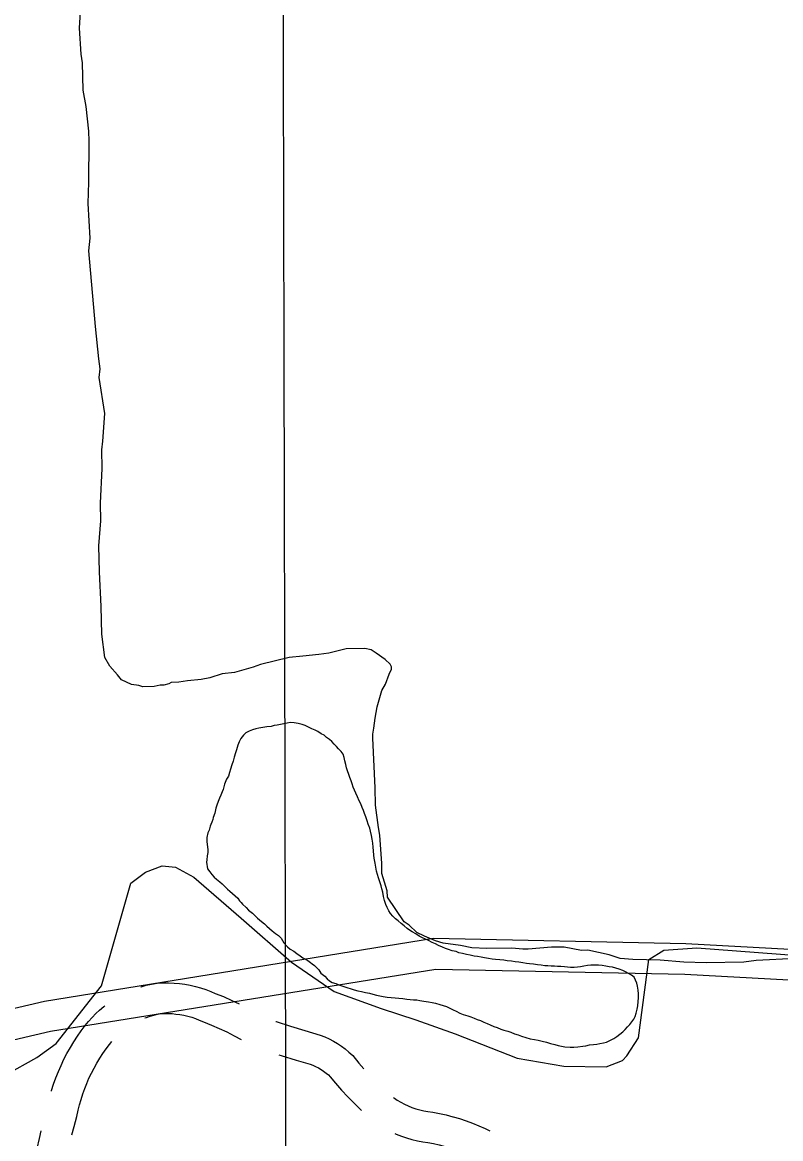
# Model space of a CAD drawing. Extents: x 3329297 to 3367176, y 649250 to 674653.
# Drawn here: x 3348932 to 3349672, y 665400 to 666490 of the extents above; entities that cross this region are included whole.
import ezdxf

# ---------------------------------------------------------------- set-up
doc = ezdxf.new("R2010")
doc.units = 0
for name, color, linetype in [('V-GRID-MAJR', 7, 'Continuous'), ('V-ROAD-CNTR', 7, 'Continuous'), ('V-SITE-OTLN', 7, 'Continuous'), ('V-SITE-VEGE', 7, 'Continuous'), ('V-TOPO-SHOR', 7, 'Continuous')]:
    doc.layers.add(name, color=color, linetype=linetype)

msp = doc.modelspace()

# ---------------------------------------------------------------- linework, layer by layer
at = {"layer": 'V-GRID-MAJR'}
msp.add_spline([(3349208.9, 654661.9), (3349197.5, 660719.8), (3349186, 666781.2), (3349174.5, 672842.7), (3349174.5, 672846.1)], degree=3, dxfattribs=at)
at = {"layer": 'V-ROAD-CNTR'}
for points in [[(3348752.9, 665441), (3348769.8, 665464.3), (3348806.6, 665492.6), (3348862.7, 665513.2), (3348953.5, 665534.2), (3349333.3, 665595.6), (3349579.6, 665590.6), (3349681.3, 665584.9), (3349995.9, 665579.6), (3350103.1, 665576.3), (3350388.3, 665565.7), (3350458.2, 665566.7), (3350547.5, 665573.5), (3350707.3, 665592.2), (3350775.6, 665594.5), (3350855.5, 665594.2), (3351213, 665547.2), (3351578.5, 665518.3), (3352115.5, 665496.5), (3352523.1, 665481.5), (3352987.5, 665470.4), (3353622.1, 665446.7)], [(3348777, 665423), (3348791.5, 665443.2), (3348821.2, 665466), (3348871.3, 665484.4), (3348959.2, 665504.8), (3349335.4, 665565.5), (3349578.5, 665560.6), (3349680.2, 665554.9), (3349995.2, 665549.6), (3350102.1, 665546.3), (3350388, 665535.7), (3350459.6, 665536.7), (3350550.4, 665543.6), (3350709.5, 665562.2), (3350776, 665564.5), (3350853.5, 665564.2), (3351209.8, 665517.3), (3351576.7, 665488.3), (3352114.3, 665466.6), (3352522.2, 665451.5), (3352986.6, 665440.4), (3353621, 665416.7)], [(3349047.5, 665548.3), (3349047.7, 665548.3), (3349052.7, 665549.7), (3349057.8, 665550.9), (3349063.5, 665551.9), (3349069.3, 665552.2), (3349074.6, 665552.2), (3349079.9, 665551.9), (3349085.1, 665551.4), (3349090.4, 665550.7), (3349095.6, 665549.8), (3349100.7, 665548.6), (3349105.8, 665547.2), (3349110.8, 665545.5), (3349115.7, 665543.6), (3349120, 665541.8), (3349128.1, 665538.6), (3349136.4, 665534.9), (3349143.4, 665531.6)], [(3348960.1, 665446.2), (3348960.3, 665447), (3348962.3, 665453.2), (3348964.5, 665459.4), (3348966.9, 665465.5), (3348969.5, 665471.5), (3348972.3, 665477.4), (3348975.3, 665483.2), (3348978.6, 665488.9), (3348982, 665494.5), (3348985.6, 665499.9), (3348989.3, 665505.3), (3348993.2, 665510.4), (3348996.4, 665514.3), (3348999.8, 665518.2), (3349003.4, 665522), (3349007.2, 665525.5), (3349011.2, 665528.9), (3349012.3, 665529.8)], [(3349051.2, 665517.8), (3349052.9, 665518.4), (3349056.4, 665519.6), (3349060, 665520.6), (3349063.7, 665521.5), (3349066.8, 665522), (3349070.1, 665522.2), (3349074, 665522.2), (3349077.9, 665522), (3349081.7, 665521.6), (3349085.6, 665521.1), (3349089.5, 665520.4), (3349093.3, 665519.5), (3349097.1, 665518.5), (3349100.8, 665517.2), (3349104.4, 665515.8), (3349108.5, 665514.1), (3349116.5, 665510.9), (3349124, 665507.6), (3349131.4, 665504.1), (3349138.7, 665500.4), (3349145.4, 665496.7)], [(3349179.4, 665514.4), (3349179.7, 665514.3), (3349193.6, 665509.7), (3349207.6, 665505.4), (3349222.4, 665501.1), (3349227, 665499.3), (3349231.3, 665497.4), (3349235.4, 665495.3), (3349239.4, 665492.9), (3349243.3, 665490.3), (3349247, 665487.5), (3349250.5, 665484.5), (3349254.3, 665481), (3349260.3, 665473.8), (3349265.3, 665468.1)], [(3348980.1, 665403.8), (3348982.2, 665411.8), (3348984.9, 665421.5), (3348986.2, 665427.7), (3348987.5, 665433), (3348989, 665438.3), (3348990.7, 665443.6), (3348992.6, 665448.8), (3348994.6, 665453.9), (3348996.8, 665459), (3348999.2, 665464), (3349001.7, 665468.9), (3349004.4, 665473.7), (3349007.3, 665478.4), (3349010.3, 665483), (3349013.5, 665487.5), (3349016.9, 665492), (3349019.1, 665494.7)], [(3349182.3, 665481.8), (3349184.4, 665481.2), (3349199, 665476.6), (3349212.8, 665472.7), (3349215.4, 665471.7), (3349218.1, 665470.4), (3349220.8, 665469), (3349223.4, 665467.5), (3349225.9, 665465.8), (3349228.3, 665464), (3349230.6, 665462.1), (3349232.4, 665460.4), (3349237.5, 665454.2), (3349243.5, 665447.4), (3349249.7, 665440.7), (3349256.1, 665434.2), (3349262.7, 665427.9), (3349263, 665427.6)], [(3349294, 665440.2), (3349295, 665439.4), (3349297.8, 665437.5), (3349301.3, 665435.5), (3349304.8, 665433.7), (3349308.5, 665432), (3349312.2, 665430.5), (3349316, 665429.2), (3349319.9, 665428.1), (3349323.8, 665427.2), (3349327.7, 665426.4), (3349332.4, 665425.8), (3349339.1, 665424.5), (3349345.7, 665423.1), (3349352, 665421.4)], [(3349352.4, 665421.3), (3349358.7, 665419.5), (3349365, 665417.4), (3349371.4, 665415.1), (3349377.6, 665412.6), (3349383.8, 665409.9), (3349388.3, 665407.7)], [(3348948.7, 665309.5), (3348947.8, 665312), (3348946, 665317.8), (3348944.4, 665323.6), (3348943, 665329.5), (3348941.9, 665335.4), (3348941, 665341.4), (3348940.1, 665348.9), (3348941.4, 665360.4), (3348942.8, 665370.4), (3348944.5, 665380.4), (3348946.3, 665390.3), (3348948.4, 665400.1), (3348950.1, 665407.5)], [(3349295.6, 665404.9), (3349296.7, 665404.4), (3349301.8, 665402.4), (3349306.9, 665400.6), (3349312.2, 665399.1), (3349317.5, 665397.8), (3349322.9, 665396.8), (3349327.6, 665396.2), (3349333.1, 665395.1), (3349338.7, 665393.9), (3349344.5, 665392.4)]]:
    msp.add_lwpolyline(points, dxfattribs=at)
at = {"layer": 'V-SITE-OTLN'}
msp.add_lwpolyline([(3348915.5, 665462.4), (3348945.9, 665479.2), (3348964.7, 665492.7), (3349009, 665549.3), (3349037.7, 665649.6), (3349052.1, 665660.2), (3349068.1, 665666.4), (3349081.3, 665665.2), (3349099.1, 665655.3), (3349145.4, 665615.2), (3349194.7, 665572.2), (3349236.3, 665543.7), (3349282.1, 665527.1), (3349316, 665516.1), (3349354.4, 665502.2), (3349415, 665478.5), (3349460.6, 665470.7), (3349501.7, 665470), (3349517.7, 665476.2), (3349522, 665480.7), (3349533.3, 665498.5), (3349543.5, 665575), (3349558, 665584.1), (3349590.2, 665586.2), (3349788.4, 665571.2)], dxfattribs=at)
at = {"layer": 'V-SITE-VEGE'}
for p, q in [((3348987.5, 666484.5), (3348988.4, 666500.3)), ((3348989.2, 666459), (3348987.5, 666484.5)), ((3348990.6, 666450.5), (3348989.2, 666459)), ((3348991.2, 666423.8), (3348990.6, 666450.5)), ((3348993.9, 666408), (3348991.2, 666423.8)), ((3348996.8, 666383.7), (3348993.9, 666408)), ((3348997, 666374), (3348996.8, 666383.7)), ((3348996.6, 666333.9), (3348997, 666374)), ((3348995.9, 666313.2), (3348996.6, 666333.9)), ((3348997.8, 666279.2), (3348995.9, 666313.2)), ((3348996.8, 666267), (3348997.8, 666279.2)), ((3349003.2, 666193), (3348996.8, 666267)), ((3349006.3, 666161.4), (3349003.2, 666193)), ((3349007.7, 666151.7), (3349006.3, 666161.4)), ((3349006.6, 666143.2), (3349007.7, 666151.7)), ((3349012.2, 666108), (3349006.6, 666143.2)), ((3349010.3, 666081.2), (3349012.2, 666108)), ((3349009.3, 666072.7), (3349010.3, 666081.2)), ((3349009.7, 666054.5), (3349009.3, 666072.7)), ((3349007.9, 666020.4), (3349009.7, 666054.5)), ((3349008.3, 666003.4), (3349007.9, 666020.4)), ((3349006.4, 665979), (3349008.3, 666003.4)), ((3349006.9, 665953.5), (3349006.4, 665979)), ((3349008.8, 665919.5), (3349006.9, 665953.5)), ((3349009.3, 665892.7), (3349008.8, 665919.5)), ((3349012.3, 665869.7), (3349009.3, 665892.7)), ((3349017.3, 665861.3), (3349012.3, 665869.7)), ((3349192.2, 665869.7), (3349164.4, 665863.1)), ((3349205.6, 665871.2), (3349192.2, 665869.7)), ((3349221.3, 665872.8), (3349205.6, 665871.2)), ((3349231, 665874.2), (3349221.3, 665872.8)), ((3349248, 665878.2), (3349231, 665874.2)), ((3349266.2, 665878.5), (3349248, 665878.2)), ((3349272.3, 665877.4), (3349266.2, 665878.5)), ((3349277.3, 665873.9), (3349272.3, 665877.4)), ((3349285.9, 665868), (3349277.3, 665873.9)), ((3349024.8, 665852.9), (3349017.3, 665861.3)), ((3349157.1, 665860.5), (3349139, 665855.3)), ((3349164.4, 665863.1), (3349157.1, 665860.5)), ((3349290.9, 665863.2), (3349285.9, 665868)), ((3349289.8, 665853.5), (3349292.2, 665858.4)), ((3349292.1, 665860.8), (3349290.9, 665863.2)), ((3349292.2, 665858.4), (3349292.1, 665860.8)), ((3349028.5, 665848.1), (3349024.8, 665852.9)), ((3349038.3, 665843.5), (3349028.5, 665848.1)), ((3349093, 665847), (3349084.5, 665845.6)), ((3349106.3, 665848.5), (3349093, 665847)), ((3349114.8, 665849.9), (3349106.3, 665848.5)), ((3349126.9, 665853.8), (3349114.8, 665849.9)), ((3349139, 665855.3), (3349126.9, 665853.8)), ((3349286.4, 665843.7), (3349289.8, 665853.5)), ((3349045.6, 665842.4), (3349038.3, 665843.5)), ((3349049.3, 665841.3), (3349045.6, 665842.4)), ((3349060.3, 665841.5), (3349049.3, 665841.3)), ((3349066.3, 665842.8), (3349060.3, 665841.5)), ((3349070, 665842.9), (3349066.3, 665842.8)), ((3349074.8, 665844.2), (3349070, 665842.9)), ((3349077.2, 665845.5), (3349074.8, 665844.2)), ((3349084.5, 665845.6), (3349077.2, 665845.5)), ((3349278.3, 665821.6), (3349282.9, 665837.5)), ((3349282.9, 665837.5), (3349286.4, 665843.7)), ((3349276.1, 665810.6), (3349278.3, 665821.6)), ((3349275.1, 665800.9), (3349276.1, 665810.6)), ((3349274, 665794.8), (3349275.1, 665800.9)), ((3349274.1, 665791.1), (3349274, 665794.8)), ((3349276.3, 665742.6), (3349274.1, 665791.1)), ((3349276.7, 665725.5), (3349276.3, 665742.6)), ((3349279.5, 665703.7), (3349276.7, 665725.5)), ((3349280.9, 665696.4), (3349279.5, 665703.7)), ((3349282.7, 665668.5), (3349280.9, 665696.4)), ((3349282.9, 665658.8), (3349282.7, 665668.5)), ((3349288.1, 665641.9), (3349282.9, 665658.8)), ((3349288.2, 665635.8), (3349288.1, 665641.9)), ((3349304.5, 665611.8), (3349288.2, 665635.8)), ((3349309.5, 665608.3), (3349304.5, 665611.8)), ((3349316.9, 665601.1), (3349309.5, 665608.3)), ((3349324.3, 665597.6), (3349316.9, 665601.1)), ((3349335.3, 665593), (3349324.3, 665597.6)), ((3349342.7, 665590.7), (3349335.3, 665593)), ((3349359.7, 665588.6), (3349342.7, 665590.7)), ((3349370.7, 665586.4), (3349359.7, 665588.6)), ((3349385.3, 665585.5), (3349370.7, 665586.4)), ((3349409.6, 665586), (3349385.3, 665585.5)), ((3349420.6, 665585), (3349409.6, 665586)), ((3349425.5, 665585.1), (3349420.6, 665585)), ((3349448.5, 665586.8), (3349425.5, 665585.1)), ((3349460.7, 665587), (3349448.5, 665586.8)), ((3349477.8, 665583.7), (3349460.7, 665587)), ((3349483.9, 665583.9), (3349477.8, 665583.7)), ((3349504.6, 665579.4), (3349483.9, 665583.9)), ((3349515.6, 665576), (3349504.6, 665579.4)), ((3349527.8, 665575), (3349515.6, 665576)), ((3349554.6, 665574.4), (3349527.8, 665575)), ((3349577.7, 665572.4), (3349554.6, 665574.4)), ((3349648.2, 665573.9), (3349636.1, 665572.4)), ((3349687.1, 665575.9), (3349648.2, 665573.9)), ((3349599.6, 665571.6), (3349577.7, 665572.4)), ((3349636.1, 665572.4), (3349599.6, 665571.6))]:
    msp.add_line(p, q, dxfattribs=at)
at = {"layer": 'V-TOPO-SHOR'}
for points in [[(3349177.7, 665803.3), (3349174.6, 665802.6), (3349170.5, 665802.1), (3349166.7, 665801.4), (3349162.8, 665800.8), (3349159.8, 665800), (3349156.4, 665799.1), (3349153.1, 665797.9), (3349150.1, 665796.1), (3349147.6, 665793.9), (3349145.2, 665790.8), (3349143.5, 665787.5), (3349142.1, 665784.3), (3349140.8, 665779.8), (3349139.9, 665776.7), (3349138.6, 665772.5), (3349137.6, 665768.6), (3349136.4, 665764.9), (3349134.9, 665760.8), (3349133.9, 665757.4), (3349133, 665754), (3349131.2, 665751.1), (3349129, 665746), (3349127.9, 665740.9), (3349127, 665738.6), (3349125.6, 665735.5), (3349124.1, 665732.3), (3349123, 665729.1), (3349121.6, 665725.6), (3349120.8, 665722.6), (3349119.8, 665717.8), (3349117.9, 665713.5), (3349117.6, 665711.6), (3349116.7, 665709), (3349115.8, 665706.7), (3349115.2, 665705.1), (3349114.3, 665701.3), (3349112.8, 665698.7), (3349111.9, 665693.9), (3349112, 665689.7), (3349113, 665682.3), (3349112.8, 665679.5), (3349112.3, 665676), (3349112, 665672.2), (3349111.7, 665669.9), (3349112.5, 665663.5), (3349114.8, 665660.4), (3349116.7, 665657.8), (3349118.9, 665655.4), (3349121.4, 665653.4), (3349124.5, 665650.9), (3349127, 665648.7), (3349129.7, 665646), (3349131.9, 665643.7), (3349134.3, 665641.5), (3349136.9, 665639.5), (3349139.6, 665637.1), (3349142.2, 665634.9), (3349143.8, 665632.2), (3349145.5, 665630.4), (3349146.8, 665628.8), (3349150.4, 665625.7), (3349152.7, 665623.2), (3349156.6, 665620), (3349161.4, 665615.4)], [(3349259.1, 665733.6), (3349257.4, 665737.2), (3349256.1, 665740.2), (3349254.9, 665743.3), (3349253.9, 665746.3), (3349252.7, 665749.3), (3349251.5, 665752.7), (3349250.4, 665755.6), (3349249.2, 665759.3), (3349248.3, 665762.1), (3349247.5, 665765.3), (3349246.6, 665768.9), (3349246.1, 665772.3), (3349245, 665775.4), (3349242.9, 665778.1), (3349240.6, 665780.5), (3349238.4, 665782.9), (3349236.3, 665785.3), (3349233.8, 665787.7), (3349231.5, 665789.7), (3349228.8, 665791.8), (3349226.4, 665793.9), (3349223.6, 665795.4), (3349220.4, 665797.4), (3349217.6, 665798.8), (3349214.4, 665800.3), (3349211.2, 665801.9), (3349208, 665803.4), (3349205, 665804.4), (3349201.2, 665805.3), (3349197.3, 665806), (3349193.2, 665806.2), (3349190.2, 665805.8), (3349187, 665805.2), (3349183.7, 665804.5), (3349180.7, 665803.6), (3349177.7, 665803.3)], [(3349393.7, 665575), (3349390.6, 665575.3), (3349386.8, 665575.9), (3349382.9, 665576.5), (3349379.9, 665577.1), (3349376.3, 665577.7), (3349373, 665578.2), (3349369.1, 665579), (3349365.3, 665579.9), (3349361.4, 665580.8), (3349358.1, 665581.5), (3349355.2, 665582.6), (3349351.4, 665583.5), (3349348, 665584.6), (3349344.9, 665585.7), (3349341.9, 665586.9), (3349338.1, 665588.6), (3349335.2, 665590.1), (3349332, 665591.6), (3349328.2, 665593.4), (3349325.5, 665594.6), (3349322.6, 665596), (3349319.2, 665597.8), (3349315.9, 665599.8), (3349312.5, 665601.8), (3349309.9, 665603.5), (3349307.4, 665605.3), (3349304.7, 665607.7), (3349301.6, 665610.2), (3349298.7, 665612.6), (3349296.2, 665614.7), (3349293.4, 665617.1), (3349291.3, 665619.7), (3349289.5, 665622.5), (3349287.9, 665625.8), (3349286.5, 665628.6), (3349285.4, 665632.5), (3349284.4, 665636.5), (3349283.6, 665640.7), (3349282.8, 665643.8), (3349282, 665646.9), (3349280.8, 665650.8), (3349279.4, 665654.8), (3349278.5, 665657.9), (3349277.7, 665661.2), (3349277, 665665), (3349276.2, 665669), (3349275.4, 665673.8), (3349275, 665676.9), (3349274.7, 665680.9), (3349274.3, 665684.6), (3349273.9, 665688.6), (3349273.4, 665692.3), (3349272.6, 665695.9), (3349271.7, 665700.1), (3349270.9, 665703.2), (3349269.4, 665706.9), (3349268.3, 665710.4), (3349267, 665714.1), (3349265.9, 665717.4), (3349264.7, 665720.4), (3349263.6, 665723.2), (3349262.2, 665726.8), (3349260.7, 665729.9), (3349259.1, 665733.6)], [(3349161.4, 665615.4), (3349165.4, 665611.9), (3349168.3, 665609.7), (3349170.5, 665607.6), (3349173, 665605.3), (3349175.6, 665602.9), (3349178.8, 665600.4), (3349181.8, 665598.2), (3349184.6, 665595.6), (3349186.9, 665591.3), (3349190.5, 665587.2), (3349193.4, 665585), (3349196.7, 665582.9), (3349199.7, 665580.6), (3349202.9, 665578.5), (3349205.7, 665576.6), (3349210.6, 665573.9), (3349213.2, 665572), (3349214.8, 665570.8), (3349217.1, 665568.9), (3349220, 665566.1), (3349221.3, 665564.8), (3349223.3, 665561.7), (3349227.2, 665558.6), (3349229.5, 665556), (3349231.7, 665554.2), (3349234.2, 665552.4), (3349237.8, 665551.3), (3349241.6, 665549.9), (3349244.8, 665548.7), (3349248.7, 665547.5), (3349252.9, 665546.3), (3349255.9, 665545.3), (3349259.2, 665544.4), (3349262.8, 665543.7), (3349266.9, 665542.7), (3349270.8, 665541.9)], [(3349518.1, 665564.2), (3349514.4, 665565.6), (3349511.1, 665566.5), (3349507.9, 665567.3), (3349504.9, 665567.8), (3349501.4, 665568.5), (3349498, 665569), (3349494.4, 665569.3), (3349490.9, 665569.4), (3349486.8, 665569.3), (3349483.7, 665569.1), (3349479.9, 665568.5), (3349476.7, 665567.7), (3349473.7, 665567.3), (3349470.7, 665567.1), (3349467.1, 665567.2), (3349464.1, 665567.4), (3349461, 665567.8), (3349457.4, 665568), (3349454.4, 665568.2), (3349451.3, 665568.5), (3349448.1, 665568.4), (3349444.9, 665568.6), (3349441.9, 665568.8), (3349438.3, 665569.3), (3349434.6, 665569.6), (3349430.8, 665570.2), (3349427.1, 665570.7), (3349424, 665571.1), (3349420.6, 665571.7), (3349416.5, 665572.2), (3349413.1, 665572.6), (3349409.5, 665573.2), (3349405.3, 665573.7), (3349401.8, 665574.2), (3349397.9, 665574.6), (3349393.7, 665575)], [(3349366.6, 665519.8), (3349369.6, 665518.9), (3349372.8, 665517.7), (3349376, 665516.4), (3349379.2, 665515.4), (3349382.5, 665513.8), (3349385.5, 665512.3), (3349388.6, 665511.1), (3349392.1, 665509.6), (3349395.3, 665508.5), (3349399, 665507), (3349401.9, 665506), (3349405.7, 665504.8), (3349408.6, 665503.9), (3349412.3, 665502.4), (3349415.8, 665501.2), (3349419.2, 665500.1), (3349423.5, 665498.6), (3349427.5, 665497.5), (3349431.7, 665496.7), (3349435.5, 665496), (3349439.2, 665495), (3349443.7, 665494.1), (3349447.5, 665492.9), (3349451.7, 665491.8), (3349454.9, 665491), (3349458.2, 665490.2), (3349461.6, 665489.7), (3349466.5, 665489.4), (3349470.3, 665489.3), (3349474.1, 665489.7), (3349478.9, 665490.2), (3349481.9, 665490.6), (3349485.6, 665491.4), (3349489.5, 665491.9), (3349492.6, 665492.2), (3349495.7, 665492.7), (3349499.2, 665493.4), (3349502.2, 665494.2), (3349506.2, 665496.1), (3349509.4, 665497.9), (3349512.3, 665499.7), (3349515.3, 665502), (3349518, 665504.3), (3349520.4, 665506.5), (3349522.8, 665509), (3349524.8, 665511.3), (3349526.9, 665514.1), (3349528.7, 665516.6), (3349530.1, 665519.3), (3349531, 665522.6), (3349532.2, 665526.3), (3349532.7, 665529.6), (3349533.2, 665533.8), (3349533.3, 665537.4), (3349533.3, 665541.5), (3349533, 665544.8), (3349532.5, 665548.7), (3349531.7, 665551.7), (3349530.6, 665554.8), (3349529.3, 665557.5), (3349526.6, 665559.7), (3349523.6, 665561.3), (3349520.7, 665562.7), (3349518.1, 665564.2)], [(3349270.8, 665541.9), (3349274.1, 665541), (3349277.4, 665540.2), (3349280.7, 665539.4), (3349284.1, 665538.9), (3349287.8, 665538.2), (3349291.8, 665537.9), (3349295.7, 665537.5), (3349299.2, 665537.2), (3349303.1, 665536.8), (3349307.3, 665536.2), (3349310.4, 665535.8), (3349313.8, 665535.6), (3349316.8, 665535.4), (3349319.9, 665534.8), (3349323.8, 665534.2), (3349328.2, 665533.4), (3349331.8, 665532.8), (3349335.1, 665532.1), (3349339.3, 665531.1), (3349342.6, 665530), (3349345.8, 665528.9), (3349349, 665527.5), (3349352.3, 665525.9), (3349355.4, 665524.4), (3349358.9, 665522.6), (3349362.1, 665521.3), (3349366.6, 665519.8)]]:
    msp.add_lwpolyline(points, dxfattribs=at)

doc.saveas('drawing.dxf')
